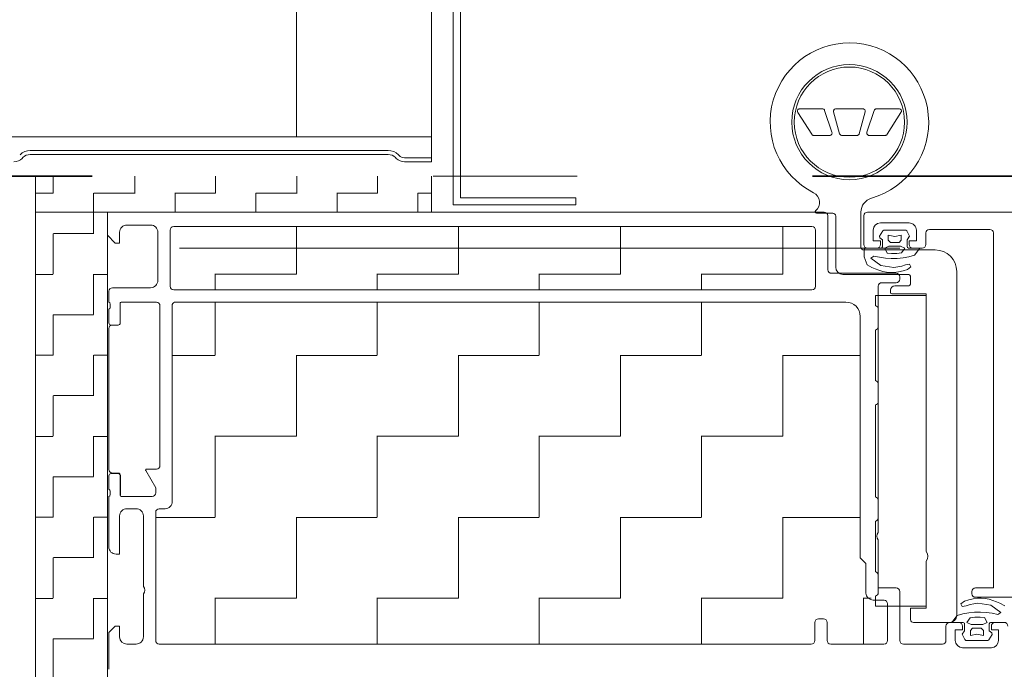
# Model space of a CAD drawing. Header units: metres. Extents: x 1316.5 to 1415.3, y -94.1 to -52.
# Tile 594 of 656: x 1411.6116 to 1411.7483, y -73.4049 to -73.3146. Entities that reach past the tile are written whole.
import ezdxf

# ---------------------------------------------------------------- set-up
doc = ezdxf.new("R2010")
doc.units = ezdxf.units.M
doc.header["$PDMODE"] = 65
for name, pattern in [('AUSGEZOGEN', [0]), ('GETRENNT2_S10', [0.045, 0.02, -0.01, 0, -0.005, 0, -0.01]), ('STRICHPUNKT2_S5', [0.09999999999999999, 0.07, -0.01, 0.01, -0.01]), ('VERDECKT2_S2', [0.03, 0.02, -0.01])]:
    doc.linetypes.add(name, pattern=pattern)
doc.layers.add('XR$3$_42143', color=7, linetype='Continuous')
doc.layers.add('XR$3$_42154', color=7, linetype='Continuous')
for name, color, linetype, lineweight in [('XR$3$Achsen', 4, 'AUSGEZOGEN', 13), ('XR$3$Fenster', 3, 'AUSGEZOGEN', 18), ('XR$3$Maßlinie 1_50', 7, 'AUSGEZOGEN', 25), ('XR$3$Muster', 4, 'AUSGEZOGEN', 13), ('XR$3$Möblierung', 4, 'AUSGEZOGEN', 13), ('XR$3$SNL_D_BD_FL_250', 7, 'AUSGEZOGEN', 18), ('XR$3$STANDARD_1', 7, 'AUSGEZOGEN', 25), ('XR$3$Wand Mauerwerk nt', 7, 'AUSGEZOGEN', 25), ('XR$3$Wand Mauerwerk tr_1', 42, 'AUSGEZOGEN', 18)]:
    doc.layers.add(name, color=color, linetype=linetype, lineweight=lineweight)
doc.styles.add('ARIAL', font='arial.ttf')
doc.dimstyles.new('DIMSTYLE_21', dxfattribs={"dimtxt": 0.04, "dimasz": 0.03, "dimexe": 0, "dimexo": 1e-06, "dimgap": 0.02, "dimtad": 2, "dimdec": 0, "dimlfac": 100, "dimrnd": 0.5, "dimzin": 12, "dimdsep": 46, "dimtxsty": 'ARIAL', "dimblk1": 'ALL_ML_KREIS', "dimblk2": 'ALL_ML_KREIS', "dimsah": 1, "dimcen": 0, "dimse1": 1, "dimse2": 1, "dimclrd": 7, "dimclre": 7, "dimclrt": 7, "dimadec": 0, "dimazin": 0, "dimtfac": 1, "dimtdec": 0, "dimtix": 1, "dimtmove": 2, "dimatfit": 3, "dimfxl": 0, "dimtzin": 0, "dimlwd": 0, "dimlwe": 25, "dimarcsym": 0})
doc.dimstyles.new('DIMSTYLE_23', dxfattribs={"dimtxt": 0.04, "dimasz": 0.03, "dimexe": 0, "dimexo": 1e-06, "dimgap": 0.02, "dimtad": 2, "dimdec": 1, "dimlfac": 100, "dimrnd": 0.5, "dimzin": 12, "dimdsep": 46, "dimtxsty": 'ARIAL', "dimblk1": 'ALL_ML_KREIS', "dimblk2": 'ALL_ML_KREIS', "dimsah": 1, "dimcen": 0, "dimse1": 1, "dimse2": 1, "dimclrd": 7, "dimclre": 7, "dimclrt": 7, "dimadec": 0, "dimazin": 0, "dimtfac": 1, "dimtdec": 0, "dimtix": 1, "dimtmove": 2, "dimatfit": 3, "dimfxl": 0, "dimtvp": 1.2, "dimtzin": 0, "dimlwd": 0, "dimlwe": 25, "dimarcsym": 0})
doc.dimstyles.new('DIMSTYLE_24', dxfattribs={"dimtxt": 0.03, "dimasz": 0.03, "dimexe": 0, "dimexo": 1e-06, "dimgap": 0.015, "dimtad": 2, "dimdec": 0, "dimlfac": 100, "dimrnd": 0.5, "dimzin": 12, "dimdsep": 46, "dimtxsty": 'ARIAL', "dimblk1": 'ALL_ML_KREIS', "dimblk2": 'ALL_ML_KREIS', "dimsah": 1, "dimcen": 0, "dimse1": 1, "dimse2": 1, "dimclrd": 7, "dimclre": 7, "dimclrt": 7, "dimadec": 0, "dimazin": 0, "dimtfac": 1, "dimtdec": 0, "dimtix": 1, "dimtmove": 2, "dimatfit": 3, "dimfxl": 0, "dimtzin": 0, "dimlwd": 0, "dimlwe": 25, "dimarcsym": 0})
doc.dimstyles.new('DIMSTYLE_25', dxfattribs={"dimtxt": 0.03, "dimasz": 0.03, "dimexe": 0, "dimexo": 1e-06, "dimgap": 0.015, "dimtad": 2, "dimdec": 0, "dimlfac": 100, "dimrnd": 0.5, "dimzin": 12, "dimdsep": 46, "dimtxsty": 'ARIAL', "dimblk1": 'ALL_ML_KREIS', "dimblk2": 'ALL_ML_KREIS', "dimsah": 1, "dimcen": 0, "dimse1": 1, "dimse2": 1, "dimclrd": 7, "dimclre": 7, "dimclrt": 7, "dimadec": 0, "dimazin": 0, "dimtfac": 1, "dimtdec": 0, "dimtix": 1, "dimtmove": 2, "dimatfit": 3, "dimfxl": 0, "dimtzin": 0, "dimlwd": 0, "dimlwe": 25, "dimarcsym": 0})
doc.dimstyles.new('DIMSTYLE_27', dxfattribs={"dimtxt": 0.04, "dimasz": 0.03, "dimexe": 0, "dimexo": 1e-06, "dimgap": 0.02, "dimtad": 2, "dimrnd": 0.005, "dimzin": 4, "dimdsep": 46, "dimtxsty": 'ARIAL', "dimblk1": 'ALL_ML_KREIS', "dimblk2": 'ALL_ML_KREIS', "dimsah": 1, "dimcen": 0, "dimse1": 1, "dimse2": 1, "dimclrd": 7, "dimclre": 7, "dimclrt": 7, "dimadec": 0, "dimazin": 0, "dimtfac": 1, "dimtdec": 0, "dimtix": 1, "dimtmove": 2, "dimatfit": 3, "dimfxl": 0, "dimtzin": 0, "dimlwd": 0, "dimlwe": 25, "dimarcsym": 0})
pattern_1 = [(90.00000000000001, (-0.02250000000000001, 0.0225), (-0.01125, 0.01125), [0.01125, -0.01125]), (180, (-0.02250000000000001, 0.0225), (-0.01125, -0.01125), [0.01125, -0.01125])]

# ---------------------------------------------------------------- blocks, each defined once
blk = doc.blocks.new('COMPLEXOBJECT_39')
at = {"layer": 'XR$3$STANDARD_1', "color": 7, "linetype": 'AUSGEZOGEN', "lineweight": 13, "transparency": 33554687}
for p, q in [((1411.671766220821, -73.16611483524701), (1411.671766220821, -73.34037609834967)), ((1411.672764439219, -73.1651166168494), (1411.672764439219, -73.3393705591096)), ((1411.672764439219, -73.3393705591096), (1411.68876735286, -73.3393705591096)), ((1411.68876735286, -73.3393705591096), (1411.68876735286, -73.34036920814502)), ((1411.671766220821, -73.34036920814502), (1411.68876735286, -73.34036920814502))]:
    blk.add_line(p, q, dxfattribs=at)
blk = doc.blocks.new('ALL_ML_KREIS')
at = {"color": 0, "linetype": 'ByBlock', "lineweight": -2}
for p, q in [((0, -0.5), (0, 0.5)), ((-1, 0), (0.5, 0))]:
    blk.add_line(p, q, dxfattribs=at)
blk.add_circle((0, 0), 0.15, dxfattribs=at)
blk = doc.blocks.new('*D210')
at = {"layer": 'DEFPOINTS', "color": 7, "linetype": 'AUSGEZOGEN', "lineweight": 25, "transparency": 33554687}
for p in [(1411.627754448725, -73.33636920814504), (1411.882802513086, -73.47636920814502), (1411.914987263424, -73.47636920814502)]:
    blk.add_point(p, dxfattribs=at)
at = {"layer": 'XR$3$Maßlinie 1_50', "color": 7, "linetype": 'AUSGEZOGEN', "lineweight": -2, "transparency": 33554687}
blk.add_line((1411.914987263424, -73.47636920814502), (1411.914987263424, -73.33636920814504), dxfattribs=at)
at = {"layer": 'XR$3$Maßlinie 1_50', "color": 7, "linetype": 'AUSGEZOGEN', "lineweight": 25, "transparency": 33554687, "xscale": 0.03, "yscale": 0.03, "zscale": 0.03}
for p, rotation in [((1411.914987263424, -73.33636920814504), 90), ((1411.914987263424, -73.47636920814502), 270)]:
    blk.add_blockref('ALL_ML_KREIS', p, dxfattribs=dict(at, rotation=rotation))
at = {"layer": 'XR$3$Maßlinie 1_50', "color": 7, "linetype": 'AUSGEZOGEN', "lineweight": 25, "transparency": 33554687, "insert": (1411.889987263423, -73.40766456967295), "char_height": 0.03, "width": 0.06, "attachment_point": 5, "rotation": 90, "style": 'ARIAL'}
blk.add_mtext('\\A1;{14}', dxfattribs=at)
blk = doc.blocks.new('*D211')
at = {"layer": 'DEFPOINTS', "color": 7, "linetype": 'AUSGEZOGEN', "lineweight": 25, "transparency": 33554687}
for p in [(1411.525018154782, -73.1863692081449), (1411.627754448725, -73.33636920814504), (1411.914987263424, -73.33636920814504)]:
    blk.add_point(p, dxfattribs=at)
at = {"layer": 'XR$3$Maßlinie 1_50', "color": 7, "linetype": 'AUSGEZOGEN', "lineweight": -2, "transparency": 33554687}
blk.add_line((1411.914987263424, -73.33636920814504), (1411.914987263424, -73.1863692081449), dxfattribs=at)
at = {"layer": 'XR$3$Maßlinie 1_50', "color": 7, "linetype": 'AUSGEZOGEN', "lineweight": 25, "transparency": 33554687, "xscale": 0.03, "yscale": 0.03, "zscale": 0.03}
for p, rotation in [((1411.914987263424, -73.1863692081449), 90), ((1411.914987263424, -73.33636920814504), 270)]:
    blk.add_blockref('ALL_ML_KREIS', p, dxfattribs=dict(at, rotation=rotation))
at = {"layer": 'XR$3$Maßlinie 1_50', "color": 7, "linetype": 'AUSGEZOGEN', "lineweight": 25, "transparency": 33554687, "insert": (1411.889987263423, -73.24800240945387), "char_height": 0.03, "width": 0.06, "attachment_point": 5, "rotation": 90, "style": 'ARIAL'}
blk.add_mtext('\\A1;{15}', dxfattribs=at)
blk = doc.blocks.new('*D214')
at = {"layer": 'DEFPOINTS', "color": 7, "linetype": 'AUSGEZOGEN', "lineweight": 25, "transparency": 33554687}
for p in [(1411.523766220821, -73.0731445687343), (1411.613766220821, -73.3700105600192), (1411.523766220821, -73.38936920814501)]:
    blk.add_point(p, dxfattribs=at)
at = {"layer": 'XR$3$Maßlinie 1_50', "color": 7, "linetype": 'AUSGEZOGEN', "lineweight": -2, "transparency": 33554687}
blk.add_line((1411.523766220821, -73.0731445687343), (1411.613766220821, -73.0731445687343), dxfattribs=at)
at = {"layer": 'XR$3$Maßlinie 1_50', "color": 7, "linetype": 'AUSGEZOGEN', "lineweight": 25, "transparency": 33554687, "xscale": 0.03, "yscale": 0.03, "zscale": 0.03, "rotation": 180}
blk.add_blockref('ALL_ML_KREIS', (1411.523766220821, -73.0731445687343), dxfattribs=at)
at = {"layer": 'XR$3$Maßlinie 1_50', "color": 7, "linetype": 'AUSGEZOGEN', "lineweight": 25, "transparency": 33554687, "xscale": 0.03, "yscale": 0.03, "zscale": 0.03}
blk.add_blockref('ALL_ML_KREIS', (1411.613766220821, -73.0731445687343), dxfattribs=at)
at = {"layer": 'XR$3$Maßlinie 1_50', "color": 7, "linetype": 'AUSGEZOGEN', "lineweight": 25, "transparency": 33554687, "insert": (1411.568455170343, -73.0424624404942), "char_height": 0.04, "width": 0.04, "attachment_point": 5, "style": 'ARIAL'}
blk.add_mtext('\\A1;{9}', dxfattribs=at)
blk = doc.blocks.new('*D215')
at = {"layer": 'DEFPOINTS', "color": 7, "linetype": 'AUSGEZOGEN', "lineweight": 25, "transparency": 33554687}
for p in [(1411.613766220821, -73.0731445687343), (1411.668766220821, -73.20481494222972), (1411.613766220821, -73.3700105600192)]:
    blk.add_point(p, dxfattribs=at)
at = {"layer": 'XR$3$Maßlinie 1_50', "color": 7, "linetype": 'AUSGEZOGEN', "lineweight": -2, "transparency": 33554687}
blk.add_line((1411.613766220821, -73.0731445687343), (1411.668766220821, -73.0731445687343), dxfattribs=at)
at = {"layer": 'XR$3$Maßlinie 1_50', "color": 7, "linetype": 'AUSGEZOGEN', "lineweight": 25, "transparency": 33554687, "xscale": 0.03, "yscale": 0.03, "zscale": 0.03, "rotation": 180}
blk.add_blockref('ALL_ML_KREIS', (1411.613766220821, -73.0731445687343), dxfattribs=at)
at = {"layer": 'XR$3$Maßlinie 1_50', "color": 7, "linetype": 'AUSGEZOGEN', "lineweight": 25, "transparency": 33554687, "xscale": 0.03, "yscale": 0.03, "zscale": 0.03}
blk.add_blockref('ALL_ML_KREIS', (1411.668766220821, -73.0731445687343), dxfattribs=at)
at = {"layer": 'XR$3$Maßlinie 1_50', "color": 7, "linetype": 'AUSGEZOGEN', "lineweight": 25, "transparency": 33554687, "insert": (1411.659075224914, -73.0274624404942), "char_height": 0.04, "width": 0.12, "attachment_point": 5, "style": 'ARIAL'}
blk.add_mtext('\\A1;{\\A1;{5\\H0.026400;\\S5^ ;}}', dxfattribs=at)
blk = doc.blocks.new('*D248')
at = {"layer": 'DEFPOINTS', "color": 7, "linetype": 'AUSGEZOGEN', "lineweight": 25, "transparency": 33554687}
for p in [(1411.523766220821, -72.95764860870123), (1411.523766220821, -73.72702482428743), (1413.023766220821, -73.73636920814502)]:
    blk.add_point(p, dxfattribs=at)
at = {"layer": 'XR$3$Maßlinie 1_50', "color": 7, "linetype": 'AUSGEZOGEN', "lineweight": -2, "transparency": 33554687}
blk.add_line((1411.523766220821, -72.95764860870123), (1413.023766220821, -72.95764860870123), dxfattribs=at)
at = {"layer": 'XR$3$Maßlinie 1_50', "color": 7, "linetype": 'AUSGEZOGEN', "lineweight": 25, "transparency": 33554687, "xscale": 0.03, "yscale": 0.03, "zscale": 0.03, "rotation": 180}
blk.add_blockref('ALL_ML_KREIS', (1411.523766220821, -72.95764860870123), dxfattribs=at)
at = {"layer": 'XR$3$Maßlinie 1_50', "color": 7, "linetype": 'AUSGEZOGEN', "lineweight": 25, "transparency": 33554687, "xscale": 0.03, "yscale": 0.03, "zscale": 0.03}
blk.add_blockref('ALL_ML_KREIS', (1413.023766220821, -72.95764860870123), dxfattribs=at)
at = {"layer": 'XR$3$Maßlinie 1_50', "color": 7, "linetype": 'AUSGEZOGEN', "lineweight": 25, "transparency": 33554687, "insert": (1412.27672392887, -72.92696648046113), "char_height": 0.04, "width": 0.16, "attachment_point": 5, "style": 'ARIAL'}
blk.add_mtext('\\A1;{\\A1;{1.50\\H0.026400;\\S^ ;}}', dxfattribs=at)

msp = doc.modelspace()

# ---------------------------------------------------------------- hatches: boundary and pattern name
at = {"layer": 'XR$3$Muster', "linetype": 'AUSGEZOGEN', "lineweight": 13, "transparency": 33554687}
h = msp.add_hatch(dxfattribs=at)
h.set_pattern_fill('MUSTER', color=4, scale=0.0375, angle=90.00000000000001, style=0, pattern_type=2)
h.set_pattern_definition([(90.00000000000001, (-0.07500000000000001, 0.07499999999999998), (-0.03750000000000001, 0.03749999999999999), [0.0375, -0.0375]), (180, (-0.07500000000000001, 0.07499999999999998), (-0.03750000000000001, -0.03749999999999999), [0.0375, -0.0375])])
h.paths.add_polyline_path([(1411.647754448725, -73.18951766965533), (1410.699777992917, -73.18951766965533), (1410.699777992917, -73.33092635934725), (1411.668766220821, -73.33092635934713), (1411.668766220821, -73.18951766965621)], flags=0)
h = msp.add_hatch(dxfattribs=at)
h.set_pattern_fill('MUSTER', color=4, scale=0.005625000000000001, angle=90.00000000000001, style=0, pattern_type=2)
h.set_pattern_definition([(90.00000000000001, (-0.01125, 0.01125), (-0.005625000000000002, 0.005625), [0.005625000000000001, -0.005625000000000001]), (180, (-0.01125, 0.01125), (-0.005625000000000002, -0.005625), [0.005625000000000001, -0.005625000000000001])])
h.paths.add_polyline_path([(1411.623766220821, -73.34136920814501), (1411.668766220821, -73.34136920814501), (1411.668766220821, -73.33636920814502), (1411.613766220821, -73.33636920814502), (1411.613766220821, -73.43636920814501), (1411.623766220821, -73.43636920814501)], flags=0)
h = msp.add_hatch(dxfattribs=at)
h.set_pattern_fill('MUSTER', color=4, scale=0.01125, angle=90.00000000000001, style=0, pattern_type=2)
h.set_pattern_definition(pattern_1)
h.paths.add_polyline_path([(1411.722066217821, -73.34386920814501), (1411.721566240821, -73.34336919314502), (1411.632966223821, -73.34336920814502), (1411.632466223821, -73.34386924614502), (1411.632466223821, -73.35166920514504), (1411.632966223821, -73.35216920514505), (1411.721566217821, -73.35216920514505), (1411.722066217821, -73.35166920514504)], flags=0)
h = msp.add_hatch(dxfattribs=at)
h.set_pattern_fill('MUSTER', color=4, scale=0.01125, angle=90.00000000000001, style=0, pattern_type=2)
h.set_pattern_definition(pattern_1)
h.paths.add_polyline_path([(1411.631766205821, -73.382569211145), (1411.630966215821, -73.382569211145), (1411.630466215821, -73.38306921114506), (1411.630466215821, -73.40086921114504), (1411.630966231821, -73.40136921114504), (1411.721466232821, -73.40136921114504), (1411.721966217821, -73.40086922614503), (1411.721966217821, -73.39836922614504), (1411.722466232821, -73.39786922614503), (1411.723166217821, -73.39786922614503), (1411.72366621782, -73.39836922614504), (1411.72366621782, -73.40086922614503), (1411.72416623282, -73.40136922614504), (1411.731566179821, -73.40136922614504), (1411.732066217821, -73.40086922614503), (1411.732066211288, -73.39610924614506), (1411.730366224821, -73.39610924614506), (1411.730366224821, -73.39526925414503), (1411.730066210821, -73.39526925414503), (1411.729066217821, -73.39426926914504), (1411.729066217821, -73.39016922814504), (1411.728266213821, -73.38936922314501), (1411.728266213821, -73.35586893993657), (1411.727680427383, -73.35445472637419), (1411.726266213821, -73.35386893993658), (1411.633242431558, -73.35386892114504), (1411.632766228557, -73.35421651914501), (1411.632766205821, -73.38156921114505)], flags=0)

# ---------------------------------------------------------------- linework, layer by layer
at = {"layer": 'XR$3$_42143', "color": 30, "linetype": 'AUSGEZOGEN', "lineweight": 13, "transparency": 33554687}
for p, q in [((1411.668766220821, -73.33436920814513), (1411.668766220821, -73.18686216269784)), ((1411.662739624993, -73.33281920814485), (1411.613058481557, -73.33281920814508)), ((1411.611926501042, -73.33390057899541), (1411.612033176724, -73.33379390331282)), ((1411.613058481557, -73.3333692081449), (1411.662739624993, -73.33336920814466)), ((1411.663764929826, -73.33379390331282), (1411.663871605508, -73.33390057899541)), ((1411.664260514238, -73.33351167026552), (1411.664153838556, -73.33340499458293)), ((1411.668766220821, -73.33381920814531), (1411.665002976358, -73.33381920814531)), ((1411.665002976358, -73.33436920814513), (1411.668766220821, -73.33436920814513))]:
    msp.add_line(p, q, dxfattribs=at)
for centre, radius, start, end in [((1411.613058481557, -73.33481920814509), 0.002, 90, 135), ((1411.662739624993, -73.33481920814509), 0.002, 45, 90), ((1411.610795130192, -73.33276920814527), 0.001600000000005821, 270, 314.9999999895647), ((1411.613058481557, -73.33481920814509), 0.001449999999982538, 90, 135.0000000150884), ((1411.662739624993, -73.33481920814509), 0.001450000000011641, 44.99999999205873, 90), ((1411.665002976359, -73.33276920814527), 0.001600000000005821, 225.0000000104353, 270), ((1411.665002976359, -73.33276920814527), 0.001049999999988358, 224.9999999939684, 270)]:
    msp.add_arc(centre, radius, start, end, dxfattribs=at)
at = {"layer": 'XR$3$_42154', "color": 51, "linetype": 'AUSGEZOGEN', "lineweight": 13, "transparency": 33554687}
for p, q in [((1411.613058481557, -73.33281920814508), (1411.662739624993, -73.33281920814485)), ((1411.664153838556, -73.33340499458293), (1411.664260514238, -73.33351167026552)), ((1411.665002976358, -73.33381920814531), (1411.668766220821, -73.33381920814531))]:
    msp.add_line(p, q, dxfattribs=at)
for centre, radius, start, end in [((1411.613058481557, -73.33481920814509), 0.002, 90, 135), ((1411.662739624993, -73.33481920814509), 0.002, 45, 90), ((1411.665002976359, -73.33276920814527), 0.001049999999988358, 224.9999999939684, 270)]:
    msp.add_arc(centre, radius, start, end, dxfattribs=at)
at = {"layer": 'XR$3$Achsen', "color": 4, "linetype": 'STRICHPUNKT2_S5', "lineweight": 35, "transparency": 33554687}
msp.add_line((1410.121630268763, -73.33636920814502), (1414.924918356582, -73.33636920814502), dxfattribs=at)
at = {"layer": 'XR$3$Achsen', "color": 7, "linetype": 'AUSGEZOGEN', "lineweight": 13, "transparency": 33554687}
msp.add_line((1411.668766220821, -73.33636920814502), (1411.668766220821, -73.34136920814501), dxfattribs=at)
at = {"layer": 'XR$3$Fenster', "color": 7, "linetype": 'AUSGEZOGEN', "lineweight": 13, "transparency": 33554687}
msp.add_lwpolyline([(1411.613766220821, -73.47636920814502), (1411.533766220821, -73.47636920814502), (1411.533766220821, -73.33636920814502), (1411.613766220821, -73.33636920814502), (1411.613766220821, -73.47636920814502)], close=True, dxfattribs=at)
at = {"layer": 'XR$3$Möblierung', "color": 4, "linetype": 'AUSGEZOGEN', "lineweight": 13, "transparency": 33554687}
msp.add_line((1411.623766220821, -73.34136920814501), (1411.613766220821, -73.34136920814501), dxfattribs=at)
at = {"layer": 'XR$3$SNL_D_BD_FL_250', "color": 7, "linetype": 'AUSGEZOGEN', "lineweight": 13, "transparency": 33554687}
for p, q in [((1411.719547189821, -73.32731454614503), (1411.71955709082, -73.32724603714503)), ((1411.719552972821, -73.32738603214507), (1411.719547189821, -73.32731454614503)), ((1411.71957422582, -73.32745782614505), (1411.719552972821, -73.32738603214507)), ((1411.71955709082, -73.32724603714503), (1411.719582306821, -73.32718306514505)), ((1411.719610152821, -73.32752724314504), (1411.71957422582, -73.32745782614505)), ((1411.719582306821, -73.32718306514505), (1411.719621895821, -73.327127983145)), ((1411.719610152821, -73.32752724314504), (1411.721542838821, -73.330564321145)), ((1411.721542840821, -73.33056432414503), (1411.71961015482, -73.32752724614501)), ((1411.719621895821, -73.327127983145), (1411.71967437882, -73.32708284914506)), ((1411.71967437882, -73.32708284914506), (1411.719737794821, -73.32704934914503)), ((1411.719737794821, -73.32704934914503), (1411.719809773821, -73.32702873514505)), ((1411.719809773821, -73.32702873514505), (1411.719887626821, -73.32702177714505)), ((1411.719887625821, -73.32702177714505), (1411.723014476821, -73.32702177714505)), ((1411.723014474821, -73.32702177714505), (1411.719887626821, -73.32702177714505)), ((1411.723014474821, -73.32702177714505), (1411.723083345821, -73.32702875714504)), ((1411.723083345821, -73.32702875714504), (1411.723148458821, -73.32704943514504)), ((1411.723148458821, -73.32704943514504), (1411.723207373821, -73.32708303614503)), ((1411.723207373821, -73.32708303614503), (1411.723257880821, -73.32712830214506)), ((1411.723257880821, -73.32712830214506), (1411.72329808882, -73.32718353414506)), ((1411.72329808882, -73.32718353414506), (1411.723326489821, -73.32724666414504)), ((1411.723326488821, -73.32724666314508), (1411.72433884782, -73.33028373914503)), ((1411.724338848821, -73.33028374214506), (1411.723326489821, -73.32724666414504)), ((1411.724564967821, -73.32736753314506), (1411.724566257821, -73.32729879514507)), ((1411.724577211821, -73.32743720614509), (1411.724564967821, -73.32736753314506)), ((1411.724566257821, -73.32729879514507), (1411.724581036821, -73.32723339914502)), ((1411.724577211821, -73.32743720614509), (1411.725405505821, -73.33047428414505)), ((1411.725405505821, -73.33047428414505), (1411.724577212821, -73.32743720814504)), ((1411.724581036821, -73.32723339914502), (1411.724608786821, -73.32717363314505)), ((1411.724608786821, -73.32717363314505), (1411.724648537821, -73.32712159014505)), ((1411.724648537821, -73.32712159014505), (1411.724698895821, -73.32707909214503)), ((1411.724698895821, -73.32707909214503), (1411.724758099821, -73.32704762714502)), ((1411.724758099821, -73.32704762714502), (1411.724824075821, -73.32702829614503)), ((1411.724824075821, -73.32702829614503), (1411.724894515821, -73.32702177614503)), ((1411.724894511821, -73.32702177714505), (1411.728637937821, -73.32702177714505)), ((1411.72863793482, -73.32702177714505), (1411.724894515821, -73.32702177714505)), ((1411.728126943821, -73.33047428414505), (1411.728955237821, -73.32743720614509)), ((1411.728955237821, -73.32743720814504), (1411.728126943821, -73.33047428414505)), ((1411.728637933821, -73.32702177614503), (1411.728708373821, -73.32702829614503)), ((1411.728708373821, -73.32702829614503), (1411.728774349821, -73.32704762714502)), ((1411.728774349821, -73.32704762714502), (1411.728833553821, -73.32707909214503)), ((1411.728833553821, -73.32707909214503), (1411.728883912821, -73.32712159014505)), ((1411.728883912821, -73.32712159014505), (1411.728923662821, -73.32717363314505)), ((1411.728923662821, -73.32717363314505), (1411.728951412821, -73.32723339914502)), ((1411.728951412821, -73.32723339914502), (1411.728966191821, -73.32729879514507)), ((1411.728967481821, -73.32736753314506), (1411.728955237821, -73.32743720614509)), ((1411.728966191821, -73.32729879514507), (1411.728967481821, -73.32736753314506)), ((1411.730205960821, -73.32724666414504), (1411.729193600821, -73.33028374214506)), ((1411.72919360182, -73.33028373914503), (1411.730205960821, -73.32724666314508)), ((1411.730205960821, -73.32724666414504), (1411.73023436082, -73.32718353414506)), ((1411.73023436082, -73.32718353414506), (1411.730274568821, -73.32712830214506)), ((1411.730274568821, -73.32712830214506), (1411.730325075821, -73.32708303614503)), ((1411.730325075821, -73.32708303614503), (1411.730383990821, -73.32704943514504)), ((1411.730383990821, -73.32704943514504), (1411.730449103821, -73.32702875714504)), ((1411.730449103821, -73.32702875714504), (1411.730517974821, -73.32702177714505)), ((1411.730517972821, -73.32702177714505), (1411.733644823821, -73.32702177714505)), ((1411.733644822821, -73.32702177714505), (1411.730517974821, -73.32702177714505)), ((1411.733922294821, -73.32752724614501), (1411.731989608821, -73.33056432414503)), ((1411.731989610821, -73.330564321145), (1411.733922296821, -73.32752724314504)), ((1411.733644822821, -73.32702177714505), (1411.733722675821, -73.32702873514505)), ((1411.733722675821, -73.32702873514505), (1411.733794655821, -73.32704934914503)), ((1411.733794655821, -73.32704934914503), (1411.733858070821, -73.32708284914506)), ((1411.733858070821, -73.32708284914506), (1411.733910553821, -73.327127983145)), ((1411.733910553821, -73.327127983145), (1411.733950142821, -73.32718306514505)), ((1411.733958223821, -73.32745782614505), (1411.733922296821, -73.32752724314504)), ((1411.733950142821, -73.32718306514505), (1411.733975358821, -73.32724603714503)), ((1411.73397947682, -73.32738603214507), (1411.733958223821, -73.32745782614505)), ((1411.733975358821, -73.32724603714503), (1411.733985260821, -73.32731454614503)), ((1411.733985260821, -73.32731454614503), (1411.73397947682, -73.32738603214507)), ((1411.724338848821, -73.33028374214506), (1411.724355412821, -73.33035522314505)), ((1411.724355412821, -73.33035522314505), (1411.724357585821, -73.33042629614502)), ((1411.729174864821, -73.33042629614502), (1411.729177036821, -73.33035522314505)), ((1411.729177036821, -73.33035522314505), (1411.729193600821, -73.33028374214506)), ((1411.721583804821, -73.33061651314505), (1411.721542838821, -73.330564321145)), ((1411.721633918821, -73.33065914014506), (1411.721583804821, -73.33061651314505)), ((1411.721691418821, -73.33069070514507), (1411.721633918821, -73.33065914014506)), ((1411.72175428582, -73.33071009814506), (1411.721691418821, -73.33069070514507)), ((1411.721820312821, -73.33071663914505), (1411.72175428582, -73.33071009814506)), ((1411.724026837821, -73.33071663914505), (1411.721820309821, -73.33071663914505)), ((1411.721820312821, -73.33071663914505), (1411.724026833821, -73.33071663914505)), ((1411.724099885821, -73.33070974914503), (1411.724026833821, -73.33071663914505)), ((1411.724167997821, -73.33068933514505), (1411.724099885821, -73.33070974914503)), ((1411.724228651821, -73.33065615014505), (1411.724167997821, -73.33068933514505)), ((1411.724279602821, -73.33061142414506), (1411.724228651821, -73.33065615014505)), ((1411.72431896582, -73.33055681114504), (1411.724279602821, -73.33061142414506)), ((1411.724345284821, -73.33049433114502), (1411.72431896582, -73.33055681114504)), ((1411.724357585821, -73.33042629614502), (1411.724345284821, -73.33049433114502)), ((1411.725431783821, -73.33054176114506), (1411.725405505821, -73.33047428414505)), ((1411.725471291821, -73.33060117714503), (1411.725431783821, -73.33054176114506)), ((1411.725522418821, -73.33065010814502), (1411.725471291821, -73.33060117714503)), ((1411.725583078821, -73.33068655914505), (1411.725522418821, -73.33065010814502)), ((1411.725650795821, -73.33070904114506), (1411.725583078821, -73.33068655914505)), ((1411.725722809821, -73.33071663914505), (1411.725650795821, -73.33070904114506)), ((1411.72780964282, -73.33071663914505), (1411.72572280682, -73.33071663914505)), ((1411.725722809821, -73.33071663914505), (1411.727809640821, -73.33071663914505)), ((1411.727881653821, -73.33070904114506), (1411.727809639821, -73.33071663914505)), ((1411.727949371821, -73.33068655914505), (1411.727881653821, -73.33070904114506)), ((1411.728010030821, -73.33065010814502), (1411.727949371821, -73.33068655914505)), ((1411.728061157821, -73.33060117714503), (1411.728010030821, -73.33065010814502)), ((1411.728100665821, -73.33054176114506), (1411.728061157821, -73.33060117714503)), ((1411.728126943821, -73.33047428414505), (1411.728100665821, -73.33054176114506)), ((1411.729187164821, -73.33049433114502), (1411.729174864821, -73.33042629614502)), ((1411.729213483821, -73.33055681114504), (1411.729187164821, -73.33049433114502)), ((1411.729252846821, -73.33061142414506), (1411.729213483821, -73.33055681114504)), ((1411.72930379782, -73.33065615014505), (1411.729252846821, -73.33061142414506)), ((1411.729364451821, -73.33068933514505), (1411.72930379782, -73.33065615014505)), ((1411.729432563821, -73.33070974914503), (1411.729364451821, -73.33068933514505)), ((1411.729505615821, -73.33071663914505), (1411.729432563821, -73.33070974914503)), ((1411.731712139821, -73.33071663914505), (1411.729505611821, -73.33071663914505)), ((1411.729505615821, -73.33071663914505), (1411.731712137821, -73.33071663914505)), ((1411.731778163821, -73.33071009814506), (1411.731712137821, -73.33071663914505)), ((1411.731841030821, -73.33069070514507), (1411.731778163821, -73.33071009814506)), ((1411.73189853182, -73.33065914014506), (1411.731841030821, -73.33069070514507)), ((1411.73194864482, -73.33061651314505), (1411.73189853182, -73.33065914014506)), ((1411.731989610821, -73.330564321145), (1411.73194864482, -73.33061651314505)), ((1411.723266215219, -73.34136920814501), (1411.623766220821, -73.34136920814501)), ((1411.623766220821, -73.34136920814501), (1411.623766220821, -73.43636920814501)), ((1411.722211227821, -73.34151920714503), (1411.724466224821, -73.34151920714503)), ((1411.723766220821, -73.34561920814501), (1411.723766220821, -73.34186920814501)), ((1411.723766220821, -73.34561920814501), (1411.723766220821, -73.34186920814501)), ((1411.723766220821, -73.34936920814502), (1411.723766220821, -73.34186920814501)), ((1411.724866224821, -73.34191920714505), (1411.724866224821, -73.34901920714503)), ((1411.728366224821, -73.34621920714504), (1411.728366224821, -73.34136080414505)), ((1411.728766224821, -73.34586920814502), (1411.728766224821, -73.34186920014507)), ((1412.818266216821, -73.34136920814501), (1411.729266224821, -73.34136920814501)), ((1411.62646622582, -73.34316920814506), (1411.629766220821, -73.34316920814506)), ((1411.632466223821, -73.35166920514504), (1411.632466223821, -73.34386924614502)), ((1411.632966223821, -73.34336920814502), (1411.721566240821, -73.34336919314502)), ((1411.722066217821, -73.34386920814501), (1411.722066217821, -73.35166920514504)), ((1411.735066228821, -73.34286920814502), (1411.731066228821, -73.34286920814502)), ((1411.746266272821, -73.343769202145), (1411.737866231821, -73.343769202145)), ((1411.630766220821, -73.34416919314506), (1411.630766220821, -73.35086920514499)), ((1411.737366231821, -73.34426920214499), (1411.737366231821, -73.34586920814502)), ((1411.746766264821, -73.35186920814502), (1411.746766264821, -73.34426916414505)), ((1411.738666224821, -73.34661920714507), (1411.728766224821, -73.34661920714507)), ((1411.730566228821, -73.34636920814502), (1411.729266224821, -73.34636920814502)), ((1411.736866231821, -73.34636920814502), (1411.735566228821, -73.34636920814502)), ((1411.733266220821, -73.34986920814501), (1411.724266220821, -73.34986920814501)), ((1411.72586622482, -73.35001920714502), (1411.734866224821, -73.35001920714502)), ((1411.733766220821, -73.35066867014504), (1411.733766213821, -73.35036921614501)), ((1411.735266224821, -73.35041920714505), (1411.735266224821, -73.35121920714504)), ((1411.741666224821, -73.39736920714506), (1411.741666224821, -73.34961920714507)), ((1411.629766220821, -73.351869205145), (1411.624466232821, -73.351869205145)), ((1411.721566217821, -73.35216920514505), (1411.632966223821, -73.35216920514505)), ((1411.730766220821, -73.35386893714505), (1411.730766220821, -73.35166867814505)), ((1411.731266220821, -73.35116867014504), (1411.733266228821, -73.35116867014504)), ((1411.732466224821, -73.35221920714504), (1411.732466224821, -73.35251920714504)), ((1411.734866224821, -73.35161920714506), (1411.733066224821, -73.35161920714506)), ((1411.623966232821, -73.352369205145), (1411.623966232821, -73.35386893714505)), ((1411.730366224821, -73.35436934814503), (1411.730366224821, -73.35295924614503)), ((1411.730366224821, -73.35295924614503), (1411.737416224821, -73.35295924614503)), ((1411.732666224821, -73.35271920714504), (1411.737416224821, -73.35271920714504)), ((1411.737416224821, -73.35271920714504), (1411.737416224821, -73.38850776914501)), ((1411.623966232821, -73.35486892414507), (1411.623966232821, -73.35674893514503)), ((1411.624166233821, -73.35414212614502), (1411.624166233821, -73.35459572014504)), ((1411.625546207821, -73.35674893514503), (1411.625546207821, -73.35398893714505)), ((1411.625666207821, -73.35386893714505), (1411.630566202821, -73.35386892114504)), ((1411.631066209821, -73.35436889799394), (1411.631066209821, -73.37656920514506)), ((1411.632766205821, -73.38156921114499), (1411.632766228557, -73.35421651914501)), ((1411.633242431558, -73.35386892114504), (1411.726266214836, -73.35386893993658)), ((1411.730766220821, -73.38586924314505), (1411.730766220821, -73.353867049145)), ((1411.730766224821, -73.35725924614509), (1411.730766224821, -73.35485924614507)), ((1411.623966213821, -73.37710922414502), (1411.623966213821, -73.35752919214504)), ((1411.624266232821, -73.35704893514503), (1411.625246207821, -73.35704893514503)), ((1411.730366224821, -73.36476934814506), (1411.730366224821, -73.35774914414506)), ((1411.730766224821, -73.36765924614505), (1411.730766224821, -73.36525924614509)), ((1411.730366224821, -73.38091934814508), (1411.730366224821, -73.36814914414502)), ((1411.623966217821, -73.377987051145), (1411.623966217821, -73.37986706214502)), ((1411.625246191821, -73.37768705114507), (1411.624266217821, -73.37768705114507)), ((1411.625276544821, -73.377609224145), (1411.624466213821, -73.377609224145)), ((1411.625546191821, -73.380747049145), (1411.625546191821, -73.377987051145)), ((1411.625576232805, -73.38074703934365), (1411.625576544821, -73.37790926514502)), ((1411.630566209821, -73.37706920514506), (1411.629196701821, -73.37706920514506)), ((1411.623966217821, -73.380867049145), (1411.623966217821, -73.38786918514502)), ((1411.624166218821, -73.38014026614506), (1411.624166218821, -73.38059386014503)), ((1411.629966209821, -73.38086920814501), (1411.625666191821, -73.380867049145)), ((1411.730766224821, -73.38380924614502), (1411.730766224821, -73.38140924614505)), ((1411.626466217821, -73.382569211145), (1411.627766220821, -73.382569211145)), ((1411.628766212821, -73.38356921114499), (1411.628766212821, -73.39336922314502)), ((1411.630466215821, -73.40086921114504), (1411.630466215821, -73.38306921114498)), ((1411.630966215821, -73.382569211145), (1411.631766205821, -73.382569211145)), ((1411.730366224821, -73.39131934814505), (1411.730366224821, -73.38429914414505)), ((1411.737416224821, -73.38983064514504), (1411.737416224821, -73.39636920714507)), ((1411.730766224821, -73.39420924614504), (1411.730766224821, -73.39180924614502)), ((1411.628766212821, -73.39436920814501), (1411.628766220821, -73.40036920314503)), ((1411.733766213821, -73.40086923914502), (1411.733766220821, -73.39406925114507)), ((1411.743766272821, -73.39436920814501), (1411.743766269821, -73.39406920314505)), ((1411.730066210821, -73.39526925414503), (1411.731566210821, -73.39526925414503)), ((1411.730366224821, -73.39610924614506), (1411.730366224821, -73.39469914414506)), ((1411.732066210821, -73.39576925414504), (1411.732066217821, -73.40086922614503)), ((1411.753266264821, -73.39486920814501), (1411.744266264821, -73.39486920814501)), ((1411.737416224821, -73.39610924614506), (1411.730366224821, -73.39610924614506)), ((1411.735266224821, -73.39636920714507), (1411.735266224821, -73.39796920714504)), ((1411.737416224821, -73.39636920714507), (1411.735266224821, -73.39636920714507)), ((1411.721966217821, -73.39836922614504), (1411.721966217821, -73.40086922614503)), ((1411.723166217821, -73.39786922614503), (1411.722466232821, -73.39786922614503)), ((1411.72366621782, -73.40086922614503), (1411.72366621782, -73.39836922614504)), ((1411.735666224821, -73.39836920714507), (1411.740666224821, -73.39836920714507)), ((1411.741966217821, -73.39836920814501), (1411.740666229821, -73.39836920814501)), ((1411.748266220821, -73.39836920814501), (1411.746966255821, -73.39836920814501)), ((1411.623966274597, -73.40486893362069), (1411.623966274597, -73.39976915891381)), ((1411.740166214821, -73.39886920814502), (1411.740166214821, -73.40086920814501)), ((1411.627766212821, -73.40136921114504), (1411.626466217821, -73.40136921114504)), ((1411.721466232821, -73.40136921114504), (1411.630966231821, -73.40136921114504)), ((1411.731566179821, -73.40136922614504), (1411.72416623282, -73.40136922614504)), ((1411.739666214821, -73.40136920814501), (1411.734266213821, -73.40136920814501)), ((1411.746466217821, -73.40186920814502), (1411.742466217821, -73.40186920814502))]:
    msp.add_line(p, q, dxfattribs=at)
for points in [[(1411.723266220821, -73.34136920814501), (1411.623766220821, -73.34136920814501), (1411.623766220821, -73.34456920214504), (1411.624866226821, -73.34566920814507), (1411.625466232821, -73.34566920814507), (1411.625466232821, -73.344169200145)], [(1411.730066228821, -73.34386920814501), (1411.730066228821, -73.34536920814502), (1411.731066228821, -73.34536920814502), (1411.731066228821, -73.34586920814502)], [(1411.735066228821, -73.34586920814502), (1411.735066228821, -73.34536920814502), (1411.736066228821, -73.34536920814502), (1411.736066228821, -73.34386920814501)], [(1411.744266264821, -73.39356920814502), (1411.746766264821, -73.39356920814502), (1411.746766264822, -73.34426919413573)], [(1411.728266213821, -73.35586893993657), (1411.728266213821, -73.38936922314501), (1411.729066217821, -73.39016922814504), (1411.729066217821, -73.39426926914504)], [(1411.629077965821, -73.37726468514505), (1411.630466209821, -73.37966921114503), (1411.630466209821, -73.38036920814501)], [(1411.624966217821, -73.38886922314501), (1411.625466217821, -73.38886922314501), (1411.625466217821, -73.38356921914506)], [(1411.733266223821, -73.39356925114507), (1411.730766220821, -73.39356923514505), (1411.730766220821, -73.38686922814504)], [(1411.748316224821, -73.39606920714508), (1411.747656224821, -73.39568920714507), (1411.747186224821, -73.39547920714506), (1411.746666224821, -73.39528920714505), (1411.746146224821, -73.39512920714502), (1411.74561622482, -73.39502920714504), (1411.745066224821, -73.394999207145), (1411.744566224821, -73.394999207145), (1411.743936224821, -73.39506920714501), (1411.743936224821, -73.39506920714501), (1411.743326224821, -73.39519920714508), (1411.742726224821, -73.39538920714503), (1411.742226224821, -73.39576920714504), (1411.742416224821, -73.39615920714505), (1411.742976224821, -73.39604920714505), (1411.743506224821, -73.39587920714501), (1411.744046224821, -73.39575920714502), (1411.744596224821, -73.39569920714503), (1411.746416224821, -73.39594920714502), (1411.747776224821, -73.396989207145), (1411.747366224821, -73.39726920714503), (1411.746576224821, -73.39708920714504), (1411.745766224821, -73.39696920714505), (1411.74495622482, -73.39691920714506), (1411.744136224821, -73.39693920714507), (1411.743326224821, -73.39701920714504), (1411.742526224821, -73.39716920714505), (1411.741736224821, -73.39738920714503), (1411.740986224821, -73.39836920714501), (1411.742556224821, -73.39836920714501), (1411.742726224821, -73.39844920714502), (1411.742756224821, -73.39856920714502), (1411.742756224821, -73.39951920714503), (1411.742416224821, -73.40000920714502), (1411.742806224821, -73.40074920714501), (1411.742946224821, -73.40085920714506), (1411.745986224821, -73.400859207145), (1411.746116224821, -73.40075920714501), (1411.746586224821, -73.40003920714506), (1411.74653622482, -73.39977920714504), (1411.746166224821, -73.39952920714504), (1411.746166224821, -73.39856920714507), (1411.74624622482, -73.39839920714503), (1411.746366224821, -73.39836920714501), (1411.748516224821, -73.39836920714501)], [(1411.625466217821, -73.40036921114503), (1411.625466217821, -73.39886920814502), (1411.624866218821, -73.39886920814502), (1411.623966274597, -73.39976915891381)], [(1411.741466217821, -73.40086920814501), (1411.741466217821, -73.39936920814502), (1411.742466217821, -73.39936920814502), (1411.742466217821, -73.39886920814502)], [(1411.746466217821, -73.39886920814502), (1411.746466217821, -73.39936920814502), (1411.747466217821, -73.39936920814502), (1411.747466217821, -73.40086920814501)]]:
    msp.add_lwpolyline(points, dxfattribs=at)
for points in [[(1411.733596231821, -73.34966912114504), (1411.734206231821, -73.34953912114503), (1411.734806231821, -73.34934912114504), (1411.735306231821, -73.34896912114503), (1411.735116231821, -73.34857912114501), (1411.734556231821, -73.348689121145), (1411.734026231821, -73.34885912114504), (1411.733486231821, -73.34897912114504), (1411.732936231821, -73.34903912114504), (1411.731116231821, -73.34878912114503), (1411.729756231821, -73.34774912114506), (1411.730166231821, -73.34746912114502), (1411.730956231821, -73.34764912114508), (1411.731766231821, -73.34776912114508), (1411.732576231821, -73.34781912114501), (1411.733396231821, -73.34779912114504), (1411.734206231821, -73.34771912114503), (1411.735006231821, -73.347569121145), (1411.735796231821, -73.34734912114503), (1411.736546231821, -73.34636912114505), (1411.734976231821, -73.34636912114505), (1411.734806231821, -73.34628912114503), (1411.73477623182, -73.34616912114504), (1411.73477623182, -73.34521912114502), (1411.735116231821, -73.34472912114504), (1411.734726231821, -73.34398912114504), (1411.734586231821, -73.34387912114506), (1411.731546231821, -73.34387912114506), (1411.731416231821, -73.34397912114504), (1411.73094623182, -73.34469912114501), (1411.730996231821, -73.34495912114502), (1411.731366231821, -73.34520912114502), (1411.731366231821, -73.34616912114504), (1411.731286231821, -73.34633912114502), (1411.731166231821, -73.34636912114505), (1411.729016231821, -73.34636912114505), (1411.728856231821, -73.34645912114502), (1411.728826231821, -73.34657912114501), (1411.728826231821, -73.34757912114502), (1411.729216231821, -73.34866912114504), (1411.729876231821, -73.34904912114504), (1411.730346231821, -73.34925912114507), (1411.730866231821, -73.34944912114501), (1411.731386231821, -73.34960912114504), (1411.731916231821, -73.34970912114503), (1411.732466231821, -73.34973912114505), (1411.732966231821, -73.34973912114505), (1411.733596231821, -73.34966912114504)], [(1411.732466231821, -73.34557912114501), (1411.732166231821, -73.34527912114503), (1411.732166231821, -73.34457912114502), (1411.73306623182, -73.34473912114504), (1411.733966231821, -73.34457912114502), (1411.733966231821, -73.34527912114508), (1411.733666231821, -73.34557912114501), (1411.732466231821, -73.34557912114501)], [(1411.732026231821, -73.34707912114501), (1411.731666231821, -73.34636912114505), (1411.732256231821, -73.34609912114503), (1411.733866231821, -73.34608912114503), (1411.734476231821, -73.34636912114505), (1411.734016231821, -73.34702912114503), (1411.733356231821, -73.34709912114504), (1411.732596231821, -73.34711912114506), (1411.732026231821, -73.34707912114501)], [(1411.745506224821, -73.39765920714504), (1411.74586622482, -73.39836920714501), (1411.745276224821, -73.39863920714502), (1411.743666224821, -73.39864920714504), (1411.743056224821, -73.39836920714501), (1411.743516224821, -73.39770920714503), (1411.744176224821, -73.39763920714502), (1411.744936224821, -73.39761920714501), (1411.745506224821, -73.39765920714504)], [(1411.745066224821, -73.39915920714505), (1411.745366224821, -73.39945920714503), (1411.745366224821, -73.40015920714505), (1411.744466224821, -73.39999920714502), (1411.743566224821, -73.40015920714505), (1411.743566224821, -73.39945920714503), (1411.743866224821, -73.39915920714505), (1411.745066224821, -73.39915920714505)]]:
    msp.add_lwpolyline(points, close=True, dxfattribs=at)
for centre, radius in [((1411.726766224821, -73.32886920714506), 0.008), ((1411.726766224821, -73.32886920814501), 0.007650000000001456)]:
    msp.add_circle(centre, radius, dxfattribs=at)
for centre, radius, start, end in [((1411.726766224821, -73.32886920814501), 0.01099999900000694, 286.0766499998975, 243.1256520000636), ((1411.72111578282, -73.34001920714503), 0.0015, 310.1191670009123, 63.12565200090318), ((1411.730366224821, -73.34136080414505), 0.002, 106.0766499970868, 180), ((1411.722211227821, -73.34131920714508), 0.0001999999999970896, 130.1191669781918, 270), ((1411.723266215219, -73.34186921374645), 0.0005000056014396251, 0.0006418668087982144, 89.99935811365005), ((1411.724466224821, -73.34191920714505), 0.0004000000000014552, 0, 90), ((1411.729266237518, -73.34186922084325), 0.0005000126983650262, 90.0014550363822, 179.9976282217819), ((1411.626466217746, -73.34416919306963), 0.000999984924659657, 89.99953731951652, 180.0004053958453), ((1411.629766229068, -73.34416919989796), 0.000999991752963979, 0.0003869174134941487, 90.00047252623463), ((1411.632966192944, -73.34386917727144), 0.0004999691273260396, 89.99646147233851, 180.007892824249), ((1411.721566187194, -73.34386922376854), 0.0005000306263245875, 0.001790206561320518, 89.99385530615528), ((1411.731066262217, -73.34386924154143), 0.001000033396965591, 90.00191339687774, 179.9980865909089), ((1411.735066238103, -73.34386919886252), 0.0009999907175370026, 359.9994681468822, 90.00053185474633), ((1411.737866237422, -73.34426920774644), 0.0005000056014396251, 90.00064186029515, 179.9993581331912), ((1411.746266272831, -73.34426919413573), 0.0004999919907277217, 0.003436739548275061, 90), ((1411.728766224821, -73.34621920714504), 0.0004000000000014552, 180, 270), ((1411.72926625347, -73.34586917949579), 0.000500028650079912, 180.0032827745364, 269.9967172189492), ((1411.730566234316, -73.34586921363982), 0.0004999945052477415, 269.9993703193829, 0.0006296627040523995), ((1411.73556625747, -73.34586917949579), 0.000500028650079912, 180.0032827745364, 269.9967172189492), ((1411.736866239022, -73.34586921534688), 0.0004999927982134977, 269.9991747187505, 0.0008252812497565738), ((1411.738666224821, -73.34961920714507), 0.003, 0, 90), ((1411.724266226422, -73.34936920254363), 0.0005000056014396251, 180.0006418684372, 269.9993581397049), ((1411.72586622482, -73.34901920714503), 0.001, 180, 270), ((1411.629766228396, -73.35086921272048), 0.0009999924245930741, 269.9995659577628, 0.000434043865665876), ((1411.733266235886, -73.35036918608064), 0.0004999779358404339, 359.9965547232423, 90.00172640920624), ((1411.733266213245, -73.35066866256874), 0.0005000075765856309, 270.0017849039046, 359.9991318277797), ((1411.734866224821, -73.35041920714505), 0.0004000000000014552, 0, 90), ((1411.624466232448, -73.35236920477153), 0.000499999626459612, 90, 180), ((1411.632966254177, -73.35166917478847), 0.0005000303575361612, 180.0034783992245, 269.9965215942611), ((1411.721566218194, -73.35166920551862), 0.000499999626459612, 270, 0), ((1411.731266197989, -73.35166864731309), 0.0004999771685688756, 89.99738350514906, 180.0035332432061), ((1411.733066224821, -73.35221920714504), 0.0005999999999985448, 90, 180), ((1411.734866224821, -73.35121920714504), 0.0004000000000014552, 270, 0), ((1411.732666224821, -73.35251920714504), 0.0002000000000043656, 180, 270), ((1411.623887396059, -73.35413645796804), 0.000278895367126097, 358.8354593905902, 73.5800747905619), ((1411.62388736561, -73.35460138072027), 0.0002789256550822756, 286.4246123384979, 1.162852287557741), ((1411.625666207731, -73.3539889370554), 0.0001199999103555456, 90, 180), ((1411.630566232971, -73.35436889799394), 0.0004999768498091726, 359.9990659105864, 90.00345511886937), ((1411.633242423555, -73.35436890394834), 0.0004999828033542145, 89.99908290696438, 162.2550659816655), ((1411.726266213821, -73.35586893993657), 0.002, 0, 90), ((1411.730266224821, -73.35485924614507), 0.0005, 0, 78.4630410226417), ((1411.624466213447, -73.35752919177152), 0.000499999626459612, 106.1546989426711, 180), ((1411.624266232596, -73.35674893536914), 0.0002999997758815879, 180, 270), ((1411.625246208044, -73.35674893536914), 0.000299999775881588, 270, 0), ((1411.730266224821, -73.35725924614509), 0.0005, 281.536958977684, 0), ((1411.730266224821, -73.36525924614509), 0.0005, 0, 78.46304102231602), ((1411.730266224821, -73.36765924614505), 0.0005, 281.536958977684, 0), ((1411.630566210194, -73.37656920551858), 0.000499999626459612, 270, 0), ((1411.624466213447, -73.37710922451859), 0.000499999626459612, 180, 270), ((1411.624266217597, -73.37798705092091), 0.000299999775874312, 90, 180), ((1411.625246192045, -73.37798705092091), 0.000299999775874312, 0, 90), ((1411.625276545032, -73.37790922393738), 0.0002999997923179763, 359.99212990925, 90), ((1411.629204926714, -73.37720800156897), 0.0001390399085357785, 93.39130640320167, 204.0590826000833), ((1411.62388735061, -73.38013460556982), 0.0002789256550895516, 358.8371477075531, 73.57538761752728), ((1411.623887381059, -73.38059952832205), 0.0002788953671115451, 286.4199252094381, 1.164540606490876), ((1411.625666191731, -73.3807470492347), 0.0001199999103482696, 180, 270), ((1411.629966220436, -73.38036921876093), 0.0004999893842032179, 269.9987834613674, 0.001216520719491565), ((1411.730266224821, -73.38140924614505), 0.0005, 0, 78.4630410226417), ((1411.631766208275, -73.3815692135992), 0.0009999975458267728, 269.9998593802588, 0.0001406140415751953), ((1411.626466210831, -73.38356920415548), 0.0009999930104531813, 89.99959953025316, 180.0008588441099), ((1411.627766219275, -73.38356920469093), 0.0009999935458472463, 359.9996302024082, 89.99991143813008), ((1411.630966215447, -73.38306921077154), 0.000499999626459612, 90, 180), ((1411.730266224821, -73.38380924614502), 0.0005, 281.536958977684, 0), ((1411.731291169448, -73.38636923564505), 0.000724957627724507, 136.3948101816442, 223.6051898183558), ((1411.624966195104, -73.38786924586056), 0.000999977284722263, 179.996521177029, 270.0013016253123), ((1411.736666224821, -73.38916920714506), 0.001, 318.5903780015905, 41.40962199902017), ((1411.730266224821, -73.39180924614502), 0.0005, 0, 78.46304102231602), ((1411.628241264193, -73.39386921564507), 0.000724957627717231, 316.3948101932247, 43.60518980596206), ((1411.730066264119, -73.3942692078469), 0.001000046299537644, 180.0035119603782, 269.9969464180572), ((1411.730266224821, -73.39420924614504), 0.0005, 281.536958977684, 0), ((1411.733266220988, -73.39406925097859), 0.0004999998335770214, 0, 89.9996753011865), ((1411.744266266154, -73.39406920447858), 0.0004999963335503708, 90.00015284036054, 179.9998471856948), ((1411.744266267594, -73.39436921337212), 0.000499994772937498, 179.9994010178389, 269.9996822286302), ((1411.73156622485, -73.39576924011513), 0.0004999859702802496, 359.9983922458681, 90.00160774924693), ((1411.722466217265, -73.39836922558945), 0.0004999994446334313, 89.99821749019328, 180), ((1411.723166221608, -73.39836922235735), 0.0004999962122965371, 359.9995659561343, 90.00043402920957), ((1411.735666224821, -73.39796920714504), 0.0004000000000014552, 180, 270), ((1411.740666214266, -73.39886920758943), 0.0004999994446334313, 89.99821749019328, 180), ((1411.740666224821, -73.39736920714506), 0.001, 270, 0), ((1411.74196621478, -73.39886921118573), 0.0005000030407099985, 0.0003484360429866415, 89.9996515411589), ((1411.746966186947, -73.3988691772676), 0.0004999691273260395, 89.99210718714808, 180.0035385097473), ((1411.748266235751, -73.39886919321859), 0.000499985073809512, 359.9930181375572, 90.00171088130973), ((1411.626466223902, -73.40036920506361), 0.001000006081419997, 180.0003484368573, 269.9996515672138), ((1411.627766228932, -73.40036921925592), 0.0009999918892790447, 269.9990769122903, 0.0009230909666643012), ((1411.630966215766, -73.40086921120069), 0.0004999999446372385, 180, 270.0018398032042), ((1411.721466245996, -73.40086923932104), 0.0004999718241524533, 269.9984900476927, 0.001509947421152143), ((1411.724166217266, -73.40086922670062), 0.0004999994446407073, 180, 270.0017825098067), ((1411.731566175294, -73.40086918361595), 0.0005000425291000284, 270.0005187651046, 359.995126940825), ((1411.734266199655, -73.40086922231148), 0.0004999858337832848, 180.0019290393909, 270.001623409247), ((1411.739666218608, -73.40086921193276), 0.0004999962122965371, 269.9995659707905, 0.000434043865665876), ((1411.742466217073, -73.4008692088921), 0.0009999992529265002, 180, 270), ((1411.746466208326, -73.40086919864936), 0.001000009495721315, 270.0005440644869, 359.9994559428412)]:
    msp.add_arc(centre, radius, start, end, dxfattribs=at)
at = {"layer": 'XR$3$Wand Mauerwerk nt', "color": 7, "linetype": 'AUSGEZOGEN', "lineweight": 13, "transparency": 33554687}
msp.add_line((1411.668766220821, -73.33092635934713), (1411.209053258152, -73.33092635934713), dxfattribs=at)
at = {"layer": 'XR$3$Wand Mauerwerk tr_1', "color": 7, "linetype": 'GETRENNT2_S10', "lineweight": 13, "transparency": 33554687}
msp.add_line((1411.888975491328, -73.33636920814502), (1411.668975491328, -73.33636920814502), dxfattribs=at)
at = {"layer": 'XR$3$Wand Mauerwerk tr_1', "color": 7, "linetype": 'VERDECKT2_S2', "lineweight": 13, "transparency": 33554687}
msp.add_line((1412.933766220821, -73.34636920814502), (1411.613766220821, -73.34636920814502), dxfattribs=at)

# ---------------------------------------------------------------- block references
at = {"layer": 'XR$3$STANDARD_1', "color": 7, "linetype": 'AUSGEZOGEN', "lineweight": 13, "transparency": 33554687}
msp.add_blockref('COMPLEXOBJECT_39', (0, 0), dxfattribs=at)

# ---------------------------------------------------------------- dimensions: what is measured, and where the dimension line sits
at = {"layer": 'XR$3$Maßlinie 1_50', "color": 7, "linetype": 'AUSGEZOGEN', "lineweight": 25, "transparency": 33554687}
for base, p1, p2, dimstyle, picture, middle in [((1413.023766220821, -72.95764860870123), (1411.523766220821, -73.72702382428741), (1413.023766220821, -73.73636820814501), 'DIMSTYLE_27', '*D248', (1412.27672392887, -72.92696648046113)), ((1411.668766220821, -73.0731445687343), (1411.613766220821, -73.37000956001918), (1411.668766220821, -73.2048139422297), 'DIMSTYLE_23', '*D215', (1411.659075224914, -73.0274624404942)), ((1411.613766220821, -73.0731445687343), (1411.523766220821, -73.38936820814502), (1411.613766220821, -73.37000956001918), 'DIMSTYLE_21', '*D214', (1411.568455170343, -73.0424624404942))]:
    dim = msp.add_linear_dim(base=base, p1=p1, p2=p2, dimstyle=dimstyle, override={"dimpost": '<>', "dimclrd": 7, "dimclre": 7, "dimclrt": 7, "dimlwd": 0, "dimlwe": 25}, dxfattribs=at)
    dim.commit()
    dim.dimension.update_dxf_attribs({"geometry": picture, "text_midpoint": middle, "dimtype": 160})
for base, p1, p2, dimstyle, picture, middle in [((1411.914987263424, -73.1863692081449), (1411.627755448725, -73.33636920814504), (1411.525019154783, -73.1863692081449), 'DIMSTYLE_25', '*D211', (1411.889987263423, -73.24800240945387)), ((1411.914987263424, -73.33636920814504), (1411.882803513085, -73.47636920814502), (1411.627755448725, -73.33636920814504), 'DIMSTYLE_24', '*D210', (1411.889987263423, -73.40766456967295))]:
    dim = msp.add_linear_dim(base=base, p1=p1, p2=p2, angle=90, dimstyle=dimstyle, override={"dimpost": '<>', "dimclrd": 7, "dimclre": 7, "dimclrt": 7, "dimlwd": 0, "dimlwe": 25}, dxfattribs=at)
    dim.commit()
    dim.dimension.update_dxf_attribs({"geometry": picture, "text_midpoint": middle, "dimtype": 160})

doc.saveas('drawing.dxf')
